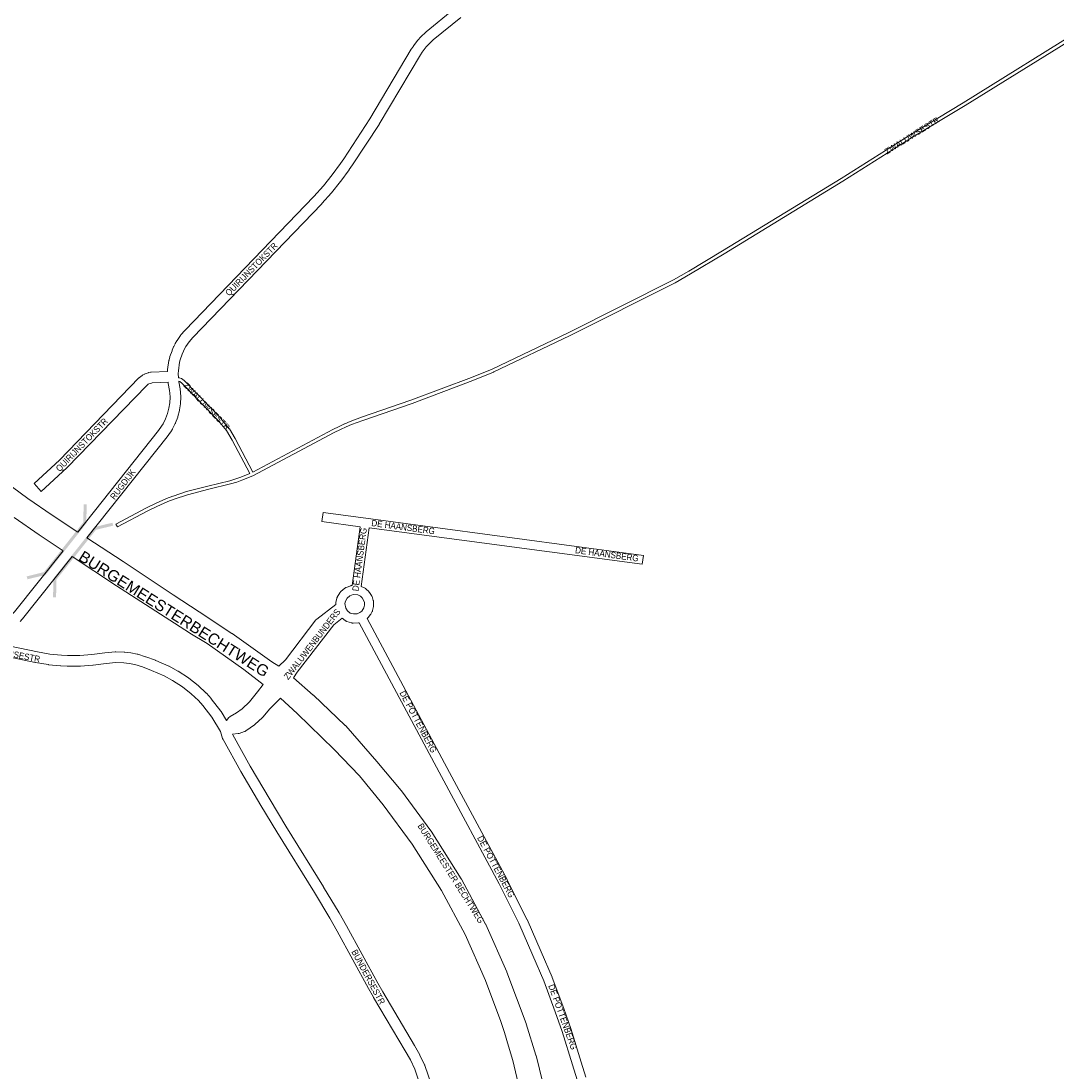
# Model space of a CAD drawing. Header units: metres. Extents: x 123819 to 142731, y 393440 to 405763.
# Tile 268 of 346: x 135134 to 136393, y 400047 to 401324. Entities that reach past the tile are written whole.
import ezdxf
from ezdxf.enums import TextEntityAlignment as Align

# ---------------------------------------------------------------- set-up
doc = ezdxf.new("R2010")
doc.units = ezdxf.units.M
doc.header["$MEASUREMENT"] = 0
for name, color, linetype, lineweight in [('gs-anno-wegen algemeen tekst', 7, 'Continuous', 0), ('gs-knt-hoofdweg', 7, 'Continuous', 0), ('gs-knt-paden', 7, 'Continuous', 0), ('gs-knt-wegen algemeen', 7, 'Continuous', 0), ('gs-symb-viaduct', 7, 'Continuous', 0)]:
    doc.layers.add(name, color=color, linetype=linetype, lineweight=lineweight)
doc.styles.add('Style-Arial', font='arial.ttf')

# ---------------------------------------------------------------- blocks, each defined once
blk = doc.blocks.new('gg0-viaduct_28')
at = {"layer": 'gs-symb-viaduct', "linetype": 'Continuous'}
blk.add_hatch(color=7, dxfattribs=at).paths.add_polyline_path([(-5.58, -1.69), (-5.8, -1.4), (-4, 0), (4, 0), (5.8, -1.4), (5.58, -1.69), (3.87, -0.37), (-3.87, -0.37)])
blk = doc.blocks.new('gg0-viaduct_29')
at = {"layer": 'gs-symb-viaduct', "linetype": 'Continuous'}
blk.add_hatch(color=7, dxfattribs=at).paths.add_polyline_path([(5.58, -1.69), (3.87, -0.37), (-3.87, -0.37), (-5.58, -1.69), (-5.8, -1.4), (-4, 0), (4, 0), (5.8, -1.4)])

msp = doc.modelspace()

# ---------------------------------------------------------------- linework, layer by layer
at = {"layer": 'gs-anno-wegen algemeen tekst', "color": 7, "linetype": 'Continuous', "flags": 128}
for points in [[(135537, 400637.6), (135546.6, 400709), (135500, 400715.2, -0.369389), (135499.9, 400715.2), (135501.4, 400726.1, -0.369386), (135501.4, 400726.2), (135553.6, 400719.2)], [(135553.6, 400719.2), (135891.1, 400674.2, -0.369385), (135891.1, 400674.2), (135889.7, 400663.3, -0.369388), (135889.7, 400663.3), (135557.6, 400707.5), (135548, 400636.3)]]:
    msp.add_lwpolyline(points, format="xyb", dxfattribs=at)
for points in [[(135447.6, 400539.4), (135455.6, 400547.2), (135492.8, 400595.7), (135492.9, 400595.9), (135493.1, 400596.1), (135493.3, 400596.3), (135493.4, 400596.4), (135493.6, 400596.6), (135493.8, 400596.7), (135517.1, 400614.4), (135517, 400614.8), (135517, 400615.1), (135516.9, 400615.3), (135516.9, 400615.6), (135516.9, 400615.9), (135516.9, 400616.1), (135516.9, 400616.4), (135517, 400616.7), (135517, 400616.9), (135517.1, 400617.2), (135518.1, 400621.8), (135518.2, 400622), (135518.3, 400622.3), (135518.4, 400622.5), (135518.5, 400622.8), (135518.6, 400623), (135518.7, 400623.2), (135521.8, 400628.6), (135521.9, 400628.8), (135522.1, 400629), (135522.2, 400629.2), (135522.4, 400629.4), (135522.5, 400629.6), (135522.7, 400629.8), (135522.8, 400629.9), (135523, 400630.1), (135527.8, 400634.1), (135528, 400634.3), (135528.2, 400634.4), (135528.4, 400634.6), (135528.6, 400634.7), (135528.9, 400634.9), (135529.1, 400635), (135529.4, 400635.1), (135535.2, 400637.2), (135535.4, 400637.3), (135535.6, 400637.4), (135535.9, 400637.5), (135536.2, 400637.5), (135536.4, 400637.6), (135536.7, 400637.6), (135536.9, 400637.6), (135537, 400637.6)], [(135534.6, 400604.1), (135538.4, 400602.9), (135542.9, 400603.1), (135546.2, 400604.6), (135548.5, 400606.3), (135550, 400608.2), (135551.1, 400610.4), (135551.8, 400613.6), (135551.7, 400616.7), (135550.7, 400619.9), (135549, 400622.6), (135546.8, 400624.5), (135543.6, 400626.1), (135537.9, 400626.5), (135534.2, 400625.1), (135530.9, 400622.3), (135528.7, 400618.5), (135528.1, 400615.8), (135529.3, 400610), (135531.3, 400606.7), (135534.6, 400604.1), (135534.6, 400604.1)], [(135548, 400636.3), (135552.5, 400634.1), (135552.7, 400633.9), (135552.9, 400633.8), (135553.1, 400633.7), (135553.3, 400633.5), (135553.5, 400633.3), (135553.7, 400633.2), (135557, 400630.2), (135557.1, 400630), (135557.3, 400629.8), (135557.5, 400629.6), (135557.7, 400629.4), (135557.8, 400629.2)], [(135557.8, 400629.2), (135560.3, 400625.4), (135560.5, 400625.1), (135560.6, 400624.9), (135560.7, 400624.7), (135560.8, 400624.5), (135560.9, 400624.2), (135561, 400624), (135562.5, 400619.3), (135562.6, 400619), (135562.6, 400618.8), (135562.7, 400618.5), (135562.7, 400618.3), (135562.7, 400618), (135562.7, 400617.8), (135562.9, 400613.3), (135562.9, 400613.1), (135562.9, 400612.8), (135562.9, 400612.6), (135562.8, 400612.4), (135562.8, 400612.1), (135562.7, 400611.9), (135561.7, 400607.3), (135561.6, 400607.1), (135561.6, 400606.8), (135561.5, 400606.6), (135561.4, 400606.3), (135561.2, 400606.1), (135559.6, 400602.7), (135559.4, 400602.5), (135559.3, 400602.3), (135559.2, 400602.1), (135559.1, 400601.9), (135558.9, 400601.7), (135556.6, 400598.9), (135556.5, 400598.7), (135556.3, 400598.5), (135556.1, 400598.3), (135555.9, 400598.1), (135555.7, 400597.9), (135555.2, 400597.6)], [(135545.5, 400592.3), (135545.5, 400592.3), (135545.2, 400592.3), (135545, 400592.2), (135544.7, 400592.2), (135544.4, 400592.2), (135538, 400591.8), (135537.7, 400591.8), (135537.5, 400591.8), (135537.2, 400591.8), (135537, 400591.9), (135536.8, 400591.9), (135536.5, 400592), (135536.3, 400592), (135536.1, 400592.1), (135530.3, 400593.8), (135530.1, 400593.9), (135529.9, 400594), (135529.6, 400594.1), (135529.4, 400594.2), (135529.2, 400594.4), (135528.9, 400594.5), (135528.7, 400594.7), (135528.5, 400594.8), (135524.8, 400597.8), (135514.6, 400589.8), (135470.1, 400532.2), (135465.5, 400525.4)], [(135810.5, 400036.6), (135805, 400054.9), (135792.4, 400095.5), (135783.8, 400119.4), (135769.9, 400157), (135756.8, 400187.6), (135739.5, 400226.9), (135715.7, 400274.9), (135645.5, 400405.2), (135645.5, 400405.2), (135545.5, 400592.3)], [(135555.2, 400597.6), (135655.2, 400410.4), (135725.5, 400280), (135725.5, 400279.9), (135749.5, 400231.7), (135749.6, 400231.5), (135766.9, 400192), (135766.9, 400192), (135780.1, 400161.2), (135780.2, 400160.9), (135794.2, 400123.2), (135794.2, 400123.1), (135802.8, 400099.1), (135802.8, 400098.9), (135815.5, 400058.1), (135815.5, 400058.1), (135821.1, 400039.7)]]:
    msp.add_lwpolyline(points, dxfattribs=at)
at = {"layer": 'gs-knt-hoofdweg', "color": 7, "linetype": 'Continuous', "flags": 128}
for points in [[(135123.8, 400757.2), (135142.2, 400743.5), (135172, 400722.9), (135203.1, 400702.4)], [(135185.2, 400679.8), (135156, 400699), (135155.9, 400699.1), (135125.6, 400720.1)], [(135214.1, 400695.3), (135258.1, 400666.6), (135258.1, 400666.6), (135319, 400626.1), (135350.6, 400605.7), (135350.7, 400605.7), (135390.5, 400579.3), (135390.8, 400579.2), (135439.3, 400544.7), (135447.6, 400539.4)], [(135428.7, 400517.3), (135405.2, 400535.3), (135360.6, 400566.9), (135339.3, 400579.7), (135339.1, 400579.9), (135250.3, 400637.2), (135250.3, 400637.2), (135196.1, 400672.6)], [(135465.5, 400525.4), (135489.6, 400504.3), (135489.8, 400504.1), (135528.5, 400467.4), (135528.8, 400467.2), (135529, 400466.9), (135566.8, 400423.7), (135566.9, 400423.6), (135596.6, 400388.2), (135596.8, 400388), (135596.9, 400387.8), (135632.7, 400339.1), (135632.9, 400338.9), (135633.1, 400338.7), (135669.5, 400281), (135669.6, 400280.8), (135669.7, 400280.6), (135699.2, 400225.9), (135699.3, 400225.7), (135699.4, 400225.4), (135725.1, 400168), (135725.2, 400167.8), (135725.2, 400167.6), (135748.6, 400104.9), (135748.6, 400104.7), (135748.7, 400104.5), (135760.4, 400066.6), (135760.4, 400066.3), (135760.5, 400066.1), (135768.7, 400033)], [(135747.3, 399996.6), (135732.2, 400060.1), (135727.2, 400077.5), (135722.1, 400094.2), (135717.5, 400107.6), (135699.2, 400157.2), (135674.2, 400213.3), (135645.4, 400266.7), (135609.8, 400323.1), (135574.7, 400370.8), (135545.6, 400406.2), (135514.8, 400438.3), (135469.8, 400481.9), (135449.5, 400500.5)]]:
    msp.add_lwpolyline(points, dxfattribs=at)
at = {"layer": 'gs-knt-paden', "color": 7, "linetype": 'Continuous', "flags": 128}
for points in [[(135325.5, 400890.2), (135326.6, 400890), (135326.7, 400890), (135326.8, 400890), (135326.9, 400889.9), (135326.9, 400889.9), (135328.8, 400889.2), (135328.8, 400889.2), (135328.9, 400889.2), (135329, 400889.1), (135329.1, 400889.1), (135329.1, 400889), (135329.2, 400889), (135332.3, 400886.8), (135332.3, 400886.7), (135332.4, 400886.7), (135332.5, 400886.6), (135332.5, 400886.6), (135376.9, 400840.8), (135376.9, 400840.8), (135377, 400840.7), (135387.3, 400828.2), (135387.4, 400828.2), (135387.4, 400828.1), (135387.5, 400828), (135387.5, 400828), (135394.5, 400816.1), (135394.6, 400816.1), (135416.1, 400775.3), (135513.2, 400827.1), (135513.3, 400827.1), (135521, 400830.9), (135521.1, 400830.9), (135527.7, 400834), (135527.8, 400834), (135534.5, 400836.9), (135534.6, 400836.9), (135548.3, 400842.1), (135548.4, 400842.1), (135608.4, 400862.7), (135682.1, 400890.5), (135707.3, 400900.7), (135799.5, 400944.8), (135927.8, 401009), (135946.4, 401019.8), (135987.3, 401044.2), (136131.7, 401132.5), (136216.3, 401185.9), (136216.3, 401185.9), (136280.3, 401224.4), (136431.5, 401318.2)], [(136433.6, 401314.8), (136282.4, 401221), (136282.4, 401221), (136218.4, 401182.5), (136133.8, 401129.1), (136133.8, 401129.1), (135989.4, 401040.8), (135989.4, 401040.8), (135948.5, 401016.3), (135948.5, 401016.3), (135929.7, 401005.5), (135929.7, 401005.4), (135929.6, 401005.4), (135801.3, 400941.2), (135801.2, 400941.2), (135709, 400897.1), (135708.9, 400897), (135708.9, 400897), (135683.6, 400886.7), (135683.5, 400886.7), (135609.8, 400858.9), (135609.7, 400858.9), (135549.7, 400838.3), (135536.1, 400833.2), (135529.4, 400830.3), (135522.8, 400827.3), (135515.1, 400823.5)]]:
    msp.add_lwpolyline(points, dxfattribs=at)
msp.add_lwpolyline([(135515.1, 400823.5), (135416.2, 400770.8), (135416.1, 400770.8), (135416.1, 400770.7), (135416.1, 400770.7), (135416, 400770.7), (135416, 400770.7), (135416, 400770.7), (135416, 400770.7), (135402.8, 400765.6), (135402.7, 400765.5), (135396.5, 400763.3), (135396.5, 400763.3), (135396.4, 400763.2), (135389, 400761.1), (135388.9, 400761.1), (135362.3, 400754.5), (135336.5, 400747.9), (135320.3, 400742.5), (135312.6, 400739.5), (135299.3, 400733.5), (135288.4, 400728.4), (135251.4, 400708.7, -0.369813), (135251.4, 400708.7), (135249.5, 400712.2, -0.369807), (135249.5, 400712.3), (135286.6, 400732), (135286.6, 400732), (135286.7, 400732.1), (135297.6, 400737.2), (135297.6, 400737.2), (135311, 400743.2), (135311.1, 400743.3), (135318.9, 400746.3), (135319, 400746.3), (135319, 400746.3), (135335.3, 400751.7), (135335.3, 400751.8), (135335.4, 400751.8), (135361.3, 400758.4), (135361.3, 400758.4), (135387.9, 400764.9), (135395.2, 400767.1), (135401.4, 400769.3), (135412.4, 400773.6), (135391, 400814.1), (135384.1, 400825.8), (135373.9, 400838.1), (135329.8, 400883.6), (135327.1, 400885.6), (135325.9, 400886)], format="xyb", dxfattribs=at)
at = {"layer": 'gs-knt-wegen algemeen', "color": 7, "linetype": 'Continuous', "flags": 128}
msp.add_lwpolyline([(135158.7, 400752, -0.260682), (135158.7, 400752), (135149.9, 400761.6, -0.375519), (135149.9, 400761.7), (135181, 400790), (135277.5, 400889.9), (135277.7, 400890.1), (135277.9, 400890.2), (135278.1, 400890.4), (135278.3, 400890.6), (135281.5, 400893), (135281.7, 400893.1), (135281.9, 400893.2), (135282.1, 400893.4), (135282.3, 400893.5), (135284.1, 400894.4), (135284.3, 400894.5), (135284.5, 400894.6), (135284.7, 400894.7), (135285, 400894.8), (135288.7, 400896.1), (135289, 400896.2), (135289.2, 400896.3), (135289.4, 400896.3), (135289.7, 400896.4), (135291.7, 400896.7), (135291.9, 400896.8), (135292.2, 400896.8), (135292.5, 400896.9), (135312.3, 400897.8), (135312.4, 400899.4), (135312.4, 400899.6), (135312.4, 400899.8), (135312.4, 400900), (135314, 400911.1), (135314.1, 400911.4), (135314.1, 400911.6), (135314.2, 400911.8), (135315.1, 400915.5), (135315.2, 400915.7), (135315.2, 400916), (135317.7, 400923), (135317.8, 400923.3), (135317.8, 400923.5), (135319.6, 400927.6), (135319.7, 400927.8), (135319.8, 400928), (135321.5, 400931.3), (135321.6, 400931.5), (135321.6, 400931.6), (135323.5, 400934.9), (135323.6, 400935.1), (135323.8, 400935.3), (135328, 400941.5), (135328.1, 400941.7), (135328.3, 400941.9), (135328.4, 400942.1), (135333.3, 400947.7), (135333.4, 400947.9), (135333.6, 400948), (135490.4, 401110.5), (135501.8, 401123.4), (135512.5, 401136.7), (135522.7, 401150.6), (135526.6, 401156.3), (135558.5, 401204.9), (135608.7, 401289.5), (135608.8, 401289.6), (135608.9, 401289.8), (135611.3, 401293.3), (135611.5, 401293.5), (135611.6, 401293.7), (135616.8, 401300.5), (135617, 401300.7), (135617.1, 401300.8), (135620, 401304), (135620.2, 401304.2), (135620.3, 401304.4), (135626.5, 401310.3), (135626.7, 401310.5), (135626.9, 401310.7), (135660.6, 401338.2)], format="xyb", dxfattribs=at)
for points in [[(135668.9, 401328.1), (135635.3, 401300.8), (135629.6, 401295.2), (135627, 401292.3), (135622, 401285.9), (135619.9, 401282.7), (135569.7, 401198.2), (135569.5, 401197.9), (135537.4, 401149.1), (135537.4, 401149), (135533.4, 401143.2), (135533.3, 401143), (135523, 401128.9), (135522.8, 401128.7), (135511.8, 401115.1), (135511.6, 401114.9), (135500.1, 401101.8), (135499.9, 401101.6), (135343.1, 400939.1), (135338.6, 400933.9), (135334.7, 400928.2), (135333, 400925.3), (135331.5, 400922.3), (135329.9, 400918.6), (135327.6, 400912), (135326.9, 400908.9), (135325.4, 400898.5), (135325.3, 400895.4), (135325.5, 400890.2)], [(135312.9, 400884.8), (135293.6, 400883.9), (135292.6, 400883.7), (135289.7, 400882.7), (135288.8, 400882.2), (135286.5, 400880.4), (135190.2, 400780.8), (135190.1, 400780.7), (135189.9, 400780.6), (135189.9, 400780.6), (135189.9, 400780.6), (135158.7, 400752), (135158.7, 400752)], [(135203.1, 400702.4), (135301.4, 400826.1), (135305.1, 400831.3), (135306.8, 400834.1), (135309.9, 400840.2), (135312.3, 400846.5), (135314, 400853.1), (135315, 400859.8), (135315.3, 400866.6), (135315, 400871.2), (135314.7, 400874.5), (135313.1, 400883), (135313.1, 400883.3), (135313.1, 400883.5), (135312.9, 400884.8)], [(135325.9, 400886), (135326, 400885.1), (135327.5, 400876.6), (135327.5, 400876.4), (135327.6, 400876.2), (135328, 400872.5), (135328, 400872.3), (135328, 400872.1), (135328.3, 400867), (135328.3, 400866.7), (135328.3, 400866.4), (135328, 400859), (135328, 400858.7), (135328, 400858.5), (135327.9, 400858.3), (135326.8, 400850.9), (135326.8, 400850.6), (135326.8, 400850.4), (135326.7, 400850.2), (135324.8, 400842.9), (135324.8, 400842.7), (135324.7, 400842.5), (135324.6, 400842.3), (135322, 400835.3), (135321.9, 400835.1), (135321.8, 400834.8), (135321.7, 400834.6), (135318.3, 400828), (135318.2, 400827.7), (135318.1, 400827.5), (135316.1, 400824.3), (135316, 400824.1), (135315.9, 400823.9), (135311.9, 400818.4), (135311.7, 400818.1), (135311.7, 400818.1), (135311.7, 400818.1), (135214.1, 400695.3)], [(135032.1, 400590.3), (135035.2, 400590.2), (135035.5, 400590.2), (135035.8, 400590.2), (135036.1, 400590.1), (135071.1, 400584.4), (135076.7, 400584), (135080, 400584), (135086.8, 400584.5), (135093.5, 400585.8), (135100, 400587.7), (135106.4, 400590.4), (135110.6, 400592.7), (135110.6, 400592.7), (135114.7, 400595.3), (135114.7, 400595.3), (135118.5, 400598.2), (135123.7, 400603), (135125.9, 400605.4), (135185.2, 400679.8)], [(135196.1, 400672.6), (135136, 400597), (135135.8, 400596.9), (135135.6, 400596.7), (135133.1, 400593.9)], [(135121, 400563.8), (135153.9, 400556.9), (135169.2, 400554.2), (135183.4, 400552.7), (135190.7, 400552.3), (135205.6, 400552.4), (135220, 400553.6), (135235.8, 400555.8), (135236, 400555.8), (135236.1, 400555.8), (135248.7, 400556.9), (135249, 400556.9), (135249.2, 400556.9), (135249.5, 400556.9), (135259.7, 400556.6), (135259.9, 400556.6), (135260.1, 400556.6), (135260.3, 400556.5), (135267.5, 400555.6), (135267.6, 400555.6), (135267.8, 400555.5), (135275.4, 400554.1), (135275.6, 400554.1), (135275.9, 400554), (135276.1, 400553.9), (135285.6, 400551), (135285.8, 400550.9), (135286, 400550.9), (135297.5, 400546.6), (135297.7, 400546.5), (135297.9, 400546.4), (135313.7, 400539.5), (135313.9, 400539.4), (135314.1, 400539.3), (135324.9, 400533.5), (135325.1, 400533.3), (135325.3, 400533.2), (135337.6, 400525.2), (135337.9, 400525), (135338.1, 400524.9), (135349.5, 400516), (135349.7, 400515.8), (135349.9, 400515.6), (135359, 400507), (135359.3, 400506.8), (135359.5, 400506.6), (135365.2, 400500.1), (135365.4, 400499.9), (135365.5, 400499.7), (135376.9, 400484.9), (135377, 400484.7), (135377.2, 400484.5), (135377.3, 400484.3), (135383.8, 400473.6), (135387, 400477), (135387.2, 400477.2), (135387.4, 400477.4), (135387.6, 400477.6), (135387.8, 400477.8), (135388.1, 400478), (135388.3, 400478.1), (135388.6, 400478.3), (135396, 400482.6), (135403.1, 400487.5), (135411.8, 400496.1), (135421.8, 400508.1), (135428.7, 400517.3)], [(135624.5, 400015.7), (135613, 400049.7), (135607.7, 400060.8), (135601.4, 400071.8), (135563, 400136.8), (135562.9, 400136.9), (135556.7, 400147.7), (135556.6, 400147.8), (135518.7, 400217.2), (135509.7, 400233), (135490.9, 400264.3), (135445.1, 400338.2), (135445.1, 400338.2), (135425.7, 400370.2), (135425.7, 400370.2), (135401.5, 400411.4), (135401.5, 400411.5), (135379.9, 400450.2), (135379.7, 400450.4), (135379.6, 400450.7), (135379.5, 400450.9), (135379.4, 400451.2), (135379.3, 400451.5), (135376.8, 400460.1), (135366.3, 400477.3), (135355.3, 400491.6), (135349.9, 400497.7), (135341.2, 400505.9), (135330.3, 400514.4), (135318.4, 400522.1), (135308.2, 400527.7), (135292.8, 400534.4), (135281.6, 400538.6), (135272.6, 400541.4), (135265.6, 400542.7), (135258.9, 400543.6), (135249.5, 400543.9), (135237.4, 400542.8), (135221.6, 400540.7), (135221.3, 400540.7), (135206.5, 400539.4), (135206.2, 400539.4), (135205.9, 400539.3), (135190.6, 400539.3), (135190.4, 400539.3), (135190.2, 400539.3), (135182.5, 400539.7), (135182.3, 400539.7), (135182.2, 400539.7), (135167.6, 400541.2), (135167.4, 400541.3), (135167.2, 400541.3), (135151.6, 400544.1), (135151.3, 400544.1), (135118.7, 400550.9)], [(135449.5, 400500.5), (135436.7, 400487.7), (135428.2, 400477.6), (135428, 400477.5), (135427.8, 400477.3), (135427.7, 400477.1), (135418.6, 400468.6), (135418.4, 400468.4), (135418.2, 400468.2), (135417.9, 400468), (135407.6, 400460.8), (135407.3, 400460.7), (135407.1, 400460.5), (135406.8, 400460.4), (135406.5, 400460.2), (135406.2, 400460.1), (135406, 400460), (135399.5, 400457.8), (135399.2, 400457.7), (135398.9, 400457.7), (135398.6, 400457.6), (135398.3, 400457.5), (135398, 400457.5), (135391.3, 400456.9), (135391.6, 400455.9), (135412.8, 400417.9), (135436.9, 400376.9), (135456.2, 400345), (135502, 400271.1), (135502.1, 400271), (135520.9, 400239.6), (135520.9, 400239.5), (135530.1, 400223.7), (135530.1, 400223.6), (135568, 400154.1), (135574.2, 400143.4), (135612.7, 400078.4), (135612.7, 400078.3), (135619.1, 400067), (135619.2, 400066.8), (135619.3, 400066.6), (135624.9, 400055), (135625, 400054.7), (135625.1, 400054.5), (135625.2, 400054.2), (135636.9, 400019.8)]]:
    msp.add_lwpolyline(points, dxfattribs=at)

# ---------------------------------------------------------------- block references
at = {"layer": 'gs-symb-viaduct', "color": 7, "linetype": 'Continuous', "xscale": 10, "yscale": 10, "zscale": 10}
for name, p, rotation in [('gg0-viaduct_29', (135188.8, 400681.9), 231.6954090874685), ('gg0-viaduct_28', (135198.2, 400677.2), 51.51002195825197)]:
    msp.add_blockref(name, p, dxfattribs=dict(at, rotation=rotation))

# ---------------------------------------------------------------- texts
at = {"layer": 'gs-anno-wegen algemeen tekst', "color": 7, "style": 'Style-Arial'}
for s, height, rotation, p in [('ZWALUWSESTR', 7, 31.9421, (136217.8, 401184.5)), ('BURGEMEESTERBECHTWEG', 13.6, 327.7138, (135320.2, 400603))]:
    msp.add_text(s, height=height, rotation=rotation, dxfattribs=at).set_placement(p, align=Align.MIDDLE_CENTER)
at = {"layer": 'gs-anno-wegen algemeen tekst', "color": 7, "style": 'Style-Arial', "width": 0.909091}
for s, rotation, p in [('QUIRIJNSTOKSTR', 45.6262, (135414.3, 401022)), ('QUIRIJNSTOKSTR', 45.9865, (135207.9, 400808.6)), ('RUGDIJK', 52.6742, (135257.8, 400760.5)), ('BUNDERSESTR', 349.0429, (135120.9, 400554.8)), ('BURGEMEESTER BECHTWEG', 302.2703, (135657, 400287.6)), ('BUNDERSESTR', 298.2665, (135556.5, 400161.6))]:
    msp.add_text(s, height=7.7, rotation=rotation, dxfattribs=at).set_placement(p, align=Align.MIDDLE_CENTER)
at = {"layer": 'gs-anno-wegen algemeen tekst', "color": 7, "linetype": 'Continuous', "style": 'Style-Arial'}
msp.add_text('ZWALUWSESTR', height=7, rotation=314.1131, dxfattribs=at).set_placement((135360, 400855.4), align=Align.MIDDLE_CENTER)
at = {"layer": 'gs-anno-wegen algemeen tekst', "color": 7, "linetype": 'Continuous', "style": 'Style-Arial', "width": 0.909091}
for s, rotation, p in [('DE HAANSBERG', 352.4059, (135598.9, 400708.6)), ('DE HAANSBERG', 82.3374, (135545.8, 400669.2)), ('DE HAANSBERG', 352.4059, (135846.7, 400675.6)), ('ZWALUWENBUNDERS', 52.2749, (135488.1, 400566.2)), ('DE POTTENBERG', 298.1115, (135617.2, 400471.9)), ('DE POTTENBERG', 298.3469, (135711.8, 400295.7)), ('DE POTTENBERG', 289.7098, (135793, 400113))]:
    msp.add_text(s, height=7.7, rotation=rotation, dxfattribs=at).set_placement(p, align=Align.MIDDLE_CENTER)

doc.saveas('drawing.dxf')
